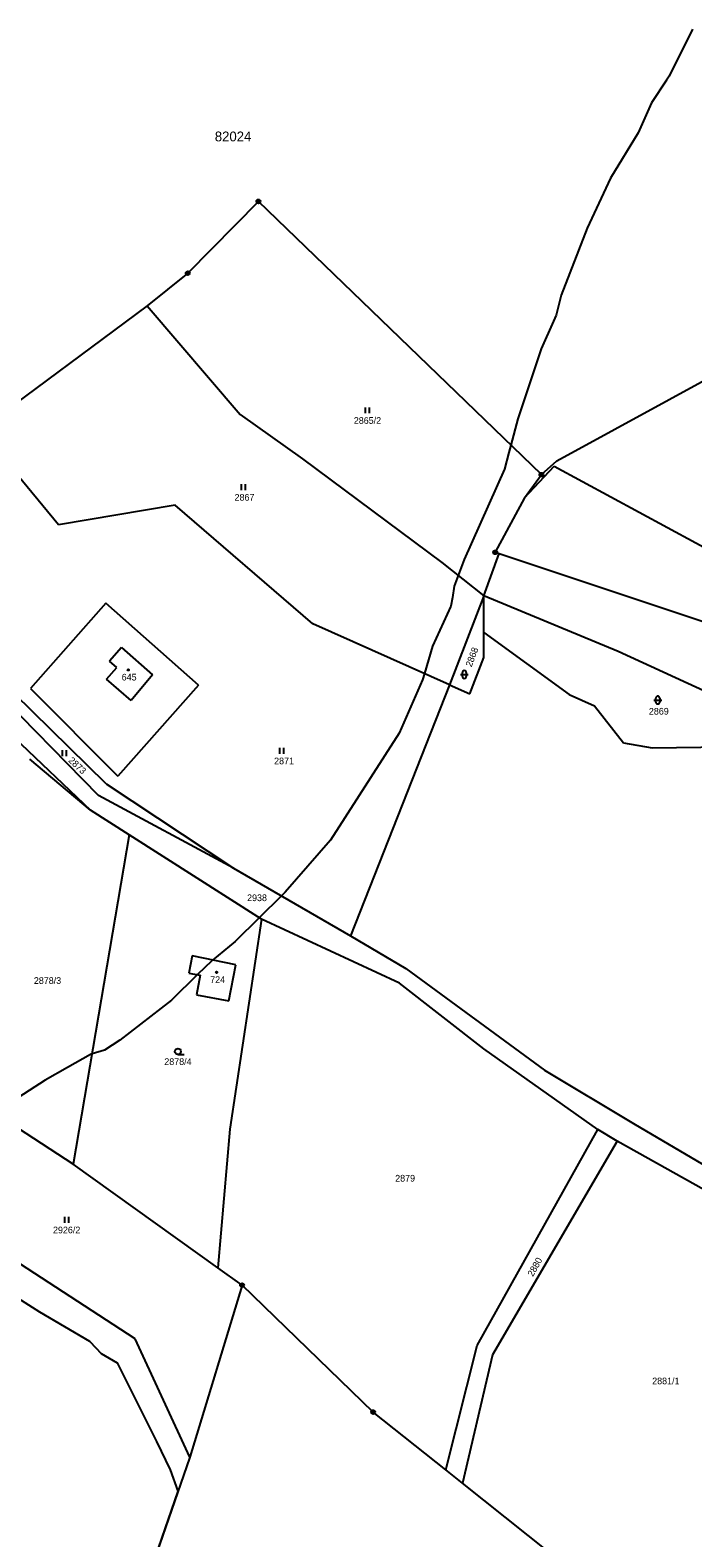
# Model space of a CAD drawing. Extents: x -439246 to -433691, y -1130252 to -1121148.
# Drawn here: x -438921.2 to -438752.3, y -1123867 to -1123482.7 of the extents above; entities that cross this region are included whole.
import ezdxf

# ---------------------------------------------------------------- set-up
doc = ezdxf.new("R2010")
doc.units = 0
for name, color, linetype in [('Vrstva 1', 7, 'Continuous'), ('Vrstva 18', 7, 'Continuous'), ('Vrstva 19', 7, 'Continuous'), ('Vrstva 24', 7, 'Continuous'), ('Vrstva 25', 7, 'Continuous'), ('Vrstva 3', 7, 'Continuous'), ('Vrstva 37', 7, 'Continuous'), ('Vrstva 4', 7, 'Continuous'), ('Vrstva 52', 7, 'Continuous'), ('Vrstva 53', 7, 'Continuous')]:
    doc.layers.add(name, color=color, linetype=linetype)

msp = doc.modelspace()

# ---------------------------------------------------------------- linework, layer by layer
at = {"layer": 'Vrstva 1'}
for p, q in [((-438786.95, -1123592.43), (-438658.24, -1123522.07)), ((-438790.92, -1123595.99), (-438863.02, -1123526.36)), ((-438790.92, -1123595.99), (-438786.95, -1123592.43)), ((-438795.21, -1123601.88), (-438790.92, -1123595.99))]:
    msp.add_line(p, q, dxfattribs=at)
for points in [[(-438863.02, -1123526.36), (-438881.01, -1123544.64)], [(-438881.01, -1123544.64), (-438891.33, -1123552.94)], [(-438891.33, -1123552.94), (-438933.96, -1123584.55)], [(-438891.33, -1123552.94), (-438867.66, -1123580.64)], [(-438867.66, -1123580.64), (-438851.8, -1123591.99)], [(-438913.94, -1123608.75), (-438933.96, -1123584.55)], [(-438851.8, -1123591.99), (-438816.33, -1123618.35)], [(-438795.21, -1123601.88), (-438787.66, -1123593.8)], [(-438787.66, -1123593.8), (-438650.52, -1123668.07)], [(-438795.21, -1123601.88), (-438802.69, -1123615.78)], [(-438884.21, -1123603.81), (-438913.94, -1123608.75)], [(-438849.19, -1123633.98), (-438884.21, -1123603.81)], [(-438805.63, -1123626.84), (-438801.71, -1123616.11)], [(-438802.69, -1123615.78), (-438801.71, -1123616.11)], [(-438801.71, -1123616.11), (-438702.32, -1123649.25)], [(-438903.71, -1123677.76), (-438959, -1123621.33)], [(-438901.81, -1123674.77), (-438957.99, -1123619.67)], [(-438816.33, -1123618.35), (-438805.63, -1123626.84)], [(-438901.92, -1123628.78), (-438921.11, -1123650.52)], [(-438878.3, -1123649.61), (-438901.92, -1123628.78)], [(-438805.63, -1123626.84), (-438814.31, -1123649.55)], [(-438771.36, -1123641.08), (-438805.63, -1123626.84)], [(-438805.59, -1123636.21), (-438805.63, -1123626.84)], [(-438814.31, -1123649.55), (-438849.19, -1123633.98)], [(-438805.56, -1123642.55), (-438805.59, -1123636.21)], [(-438805.59, -1123636.21), (-438783.83, -1123652.03)], [(-438809.12, -1123651.87), (-438805.56, -1123642.55)], [(-438719.27, -1123665.04), (-438771.36, -1123641.08)], [(-438921.11, -1123650.52), (-438898.81, -1123672.86)], [(-438878.3, -1123649.61), (-438898.81, -1123672.86)], [(-438814.31, -1123649.55), (-438839.56, -1123713.5)], [(-438814.31, -1123649.55), (-438809.12, -1123651.87)], [(-438783.83, -1123652.03), (-438777.4, -1123654.95)], [(-438777.4, -1123654.95), (-438769.97, -1123664.32)], [(-438925.2, -1123663.02), (-438905.79, -1123681.46)], [(-438769.97, -1123664.32), (-438762.71, -1123665.65)], [(-438762.71, -1123665.65), (-438719.27, -1123665.04)], [(-438905.79, -1123681.46), (-438921.21, -1123668.53)], [(-438901.81, -1123674.77), (-438869.35, -1123696.25)], [(-438869.35, -1123696.25), (-438903.71, -1123677.76)], [(-438895.93, -1123687.77), (-438905.79, -1123681.46)], [(-438895.93, -1123687.77), (-438910.17, -1123771.74)], [(-438862.27, -1123709.29), (-438895.93, -1123687.77)], [(-438869.35, -1123696.25), (-438839.56, -1123713.5)], [(-438862.27, -1123709.29), (-438870.29, -1123762.78)], [(-438827.04, -1123725.62), (-438862.27, -1123709.29)], [(-438839.56, -1123713.5), (-438825.43, -1123721.88)], [(-438879.93, -1123718.64), (-438880.76, -1123723)], [(-438868.74, -1123720.9), (-438879.93, -1123718.64)], [(-438870.51, -1123730.09), (-438868.74, -1123720.9)], [(-438880.76, -1123723), (-438877.81, -1123723.56)], [(-438877.81, -1123723.56), (-438878.76, -1123728.52)], [(-438825.43, -1123721.88), (-438790.15, -1123747.72)], [(-438878.76, -1123728.52), (-438870.51, -1123730.09)], [(-438805.59, -1123742.3), (-438827.04, -1123725.62)], [(-438776.57, -1123762.87), (-438805.59, -1123742.3)], [(-438790.15, -1123747.72), (-438767.48, -1123761.37)], [(-438910.17, -1123771.74), (-438936.16, -1123754.83)], [(-438870.29, -1123762.78), (-438873.34, -1123798.13)], [(-438807.3, -1123817.97), (-438776.57, -1123762.87)], [(-438771.63, -1123765.82), (-438776.57, -1123762.87)], [(-438767.48, -1123761.37), (-438693.01, -1123805.19)], [(-438771.63, -1123765.82), (-438803.38, -1123820.31)], [(-438700.12, -1123805.88), (-438771.63, -1123765.82)], [(-438894.39, -1123816.23), (-438967.8, -1123768.5)], [(-438873.34, -1123798.13), (-438910.17, -1123771.74)], [(-438867.16, -1123802.56), (-438873.34, -1123798.13)], [(-438867.16, -1123802.56), (-438880.51, -1123846.35)], [(-438833.78, -1123834.9), (-438867.16, -1123802.56)], [(-438880.51, -1123846.35), (-438894.39, -1123816.23)], [(-438815.3, -1123849.62), (-438807.3, -1123817.97)], [(-438803.38, -1123820.31), (-438811, -1123853.04)], [(-438815.3, -1123849.62), (-438833.78, -1123834.9)], [(-438880.51, -1123846.35), (-438903.57, -1123913.2)], [(-438811, -1123853.04), (-438815.3, -1123849.62)], [(-438783.39, -1123875.04), (-438811, -1123853.04)]]:
    msp.add_lwpolyline(points, dxfattribs=at)
at = {"layer": 'Vrstva 24'}
for centre, radius in [((-438863.02, -1123526.36), 0.5), ((-438863.02, -1123526.36), 0.1), ((-438881.01, -1123544.64), 0.5), ((-438881.01, -1123544.64), 0.1), ((-438790.92, -1123595.99), 0.5), ((-438790.92, -1123595.99), 0.1), ((-438802.69, -1123615.78), 0.5), ((-438802.69, -1123615.78), 0.1), ((-438867.16, -1123802.56), 0.5), ((-438867.16, -1123802.56), 0.1), ((-438833.78, -1123834.9), 0.5), ((-438833.78, -1123834.9), 0.1)]:
    msp.add_circle(centre, radius, dxfattribs=at)
at = {"layer": 'Vrstva 25'}
for p, q in [((-438835.72, -1123580.34), (-438835.72, -1123578.84)), ((-438834.72, -1123580.34), (-438834.72, -1123578.84)), ((-438867.32, -1123599.92), (-438867.32, -1123598.42)), ((-438866.32, -1123599.92), (-438866.32, -1123598.42)), ((-438811.56, -1123646.92), (-438809.56, -1123646.92)), ((-438811.06, -1123647.42), (-438811.06, -1123646.42)), ((-438810.06, -1123646.42), (-438810.06, -1123647.42)), ((-438762.27, -1123653.44), (-438760.27, -1123653.44)), ((-438761.77, -1123653.94), (-438761.77, -1123652.94)), ((-438760.77, -1123652.94), (-438760.77, -1123653.94)), ((-438912.91, -1123667.74), (-438912.91, -1123666.24)), ((-438911.91, -1123667.74), (-438911.91, -1123666.24)), ((-438857.52, -1123667.1), (-438857.52, -1123665.6)), ((-438856.52, -1123667.1), (-438856.52, -1123665.6)), ((-438883.52, -1123743.73), (-438881.92, -1123743.73)), ((-438912.35, -1123786.64), (-438912.35, -1123785.14)), ((-438911.35, -1123786.64), (-438911.35, -1123785.14))]:
    msp.add_line(p, q, dxfattribs=at)
for centre, radius in [((-438896.17, -1123645.75), 0.175), ((-438873.66, -1123722.83), 0.175), ((-438883.52, -1123742.98), 0.75)]:
    msp.add_circle(centre, radius, dxfattribs=at)
for centre, start, end in [((-438810.56, -1123646.42), 0, 180), ((-438810.56, -1123647.42), 180, 0), ((-438761.27, -1123652.94), 0, 180), ((-438761.27, -1123653.94), 180, 0)]:
    msp.add_arc(centre, 0.5, start, end, dxfattribs=at)
at = {"layer": 'Vrstva 3'}
for points in [[(-438897.91, -1123640.08), (-438900.91, -1123643.56)], [(-438897.91, -1123640.08), (-438889.96, -1123647.03)], [(-438899.12, -1123645.1), (-438900.91, -1123643.56)], [(-438901.73, -1123648.13), (-438899.12, -1123645.1)], [(-438895.47, -1123653.51), (-438901.73, -1123648.13)], [(-438889.96, -1123647.03), (-438895.47, -1123653.51)], [(-438879.93, -1123718.64), (-438880.76, -1123723)], [(-438868.74, -1123720.9), (-438879.93, -1123718.64)], [(-438870.51, -1123730.09), (-438868.74, -1123720.9)], [(-438880.76, -1123723), (-438877.81, -1123723.56)], [(-438877.81, -1123723.56), (-438878.76, -1123728.52)], [(-438878.76, -1123728.52), (-438870.51, -1123730.09)]]:
    msp.add_lwpolyline(points, dxfattribs=at)
at = {"layer": 'Vrstva 37'}
for centre in [(-438896.17, -1123645.75), (-438873.66, -1123722.83)]:
    msp.add_circle(centre, 0.175, dxfattribs=at)
at = {"layer": 'Vrstva 4'}
for points in [[(-438897.91, -1123640.08), (-438900.91, -1123643.56)], [(-438897.91, -1123640.08), (-438889.96, -1123647.03)], [(-438899.12, -1123645.1), (-438900.91, -1123643.56)], [(-438901.73, -1123648.13), (-438899.12, -1123645.1)], [(-438895.47, -1123653.51), (-438901.73, -1123648.13)], [(-438889.96, -1123647.03), (-438895.47, -1123653.51)]]:
    msp.add_lwpolyline(points, dxfattribs=at)
at = {"layer": 'Vrstva 52'}
for points in [[(-438752.4, -1123482.49), (-438758.36, -1123494.42), (-438759.05, -1123495.47), (-438762.84, -1123501.24), (-438766.25, -1123508.91), (-438773.28, -1123520.42), (-438779.24, -1123533.2), (-438785.85, -1123550.25), (-438787.13, -1123555.37), (-438787.82, -1123556.91), (-438790.96, -1123563.89), (-438796.93, -1123581.79), (-438798.71, -1123588.47), (-438799.22, -1123590.38), (-438800.34, -1123594.57), (-438810.57, -1123617.58), (-438812.11, -1123621.7), (-438813.12, -1123624.4), (-438813.6, -1123627.28), (-438813.98, -1123629.52), (-438818.66, -1123639.74), (-438820.74, -1123646.68), (-438821.22, -1123648.27), (-438827.19, -1123661.9), (-438844.66, -1123689.18), (-438856.17, -1123702.39), (-438857.12, -1123703.33), (-438862.82, -1123708.94), (-438868.95, -1123714.96), (-438874.71, -1123719.69), (-438874.92, -1123719.86), (-438878.55, -1123723.42), (-438885.14, -1123729.88), (-438898.35, -1123740.11), (-438902.19, -1123742.66), (-438905.4, -1123743.6), (-438905.67, -1123743.68), (-438905.81, -1123743.73), (-438911.67, -1123747.09), (-438917.32, -1123750.33), (-438926.91, -1123756.51)], [(-438968.16, -1123778.02), (-438918.81, -1123809.36), (-438906.03, -1123816.81), (-438905.88, -1123816.98), (-438903.04, -1123820.01), (-438899, -1123822.35), (-438888.98, -1123842.38), (-438885.53, -1123849.59), (-438883.52, -1123855.08), (-438903.57, -1123913.2), (-438916.21, -1123949.86)]]:
    msp.add_lwpolyline(points, dxfattribs=at)

# ---------------------------------------------------------------- texts
at = {"layer": 'Vrstva 18'}
for s, p in [('2865/2', (-438838.71, -1123583.04)), ('2867', (-438869.09, -1123602.62)), ('2869', (-438763.54, -1123657.14)), ('2871', (-438859.01, -1123669.8)), ('2938', (-438865.9, -1123704.68)), ('2878/3', (-438920.22, -1123725.77)), ('2878/4', (-438886.99, -1123746.43)), ('2879', (-438828.17, -1123776.15)), ('2926/2', (-438915.34, -1123789.34)), ('2881/1', (-438762.7, -1123827.81))]:
    msp.add_text(s, height=1.7, dxfattribs=at).set_placement(p)
for s, rotation, p in [('2868', 69.3012, (-438808.72, -1123645.13)), ('2873', 316.8023, (-438911.56, -1123669.01)), ('2880', 60.5475, (-438793.09, -1123800.52))]:
    msp.add_text(s, height=1.7, rotation=rotation, dxfattribs=at).set_placement(p)
at = {"layer": 'Vrstva 19'}
for s, p in [('645', (-438897.84, -1123648.45)), ('724', (-438875.3, -1123725.53))]:
    msp.add_text(s, height=1.7, dxfattribs=at).set_placement(p)
at = {"layer": 'Vrstva 53'}
msp.add_text('82024', height=2.5, dxfattribs=at).set_placement((-438874.12, -1123511.05))

doc.saveas('drawing.dxf')
